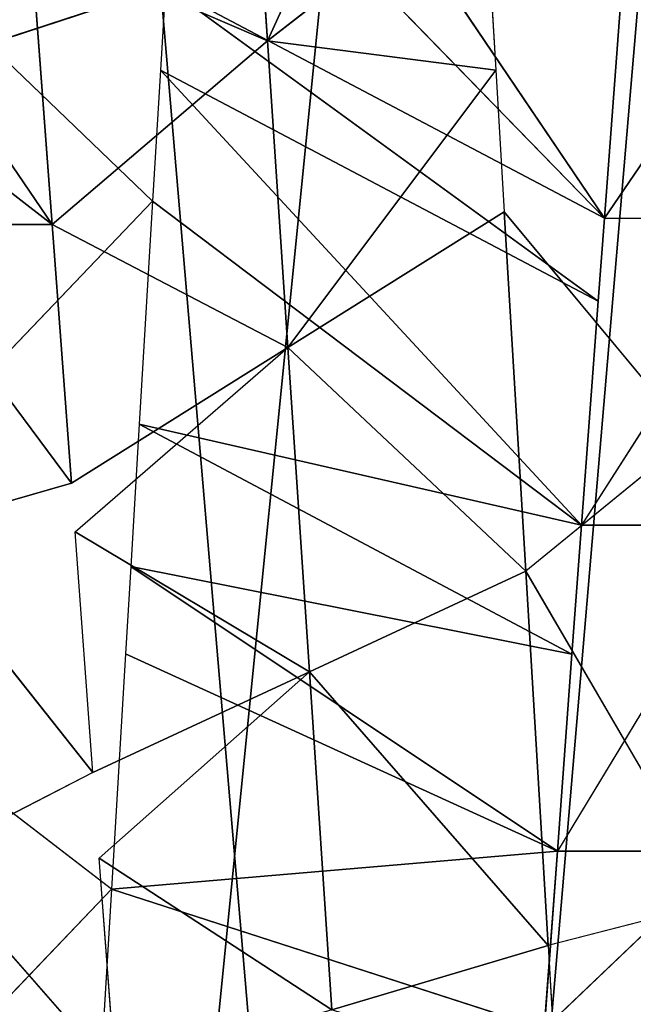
# Model space of a CAD drawing. Extents: x 143 to 263, y -61 to 82.
# Tile 559 of 656: x 247.781 to 248.091, y 72.538 to 73.035. Entities that reach past the tile are written whole.
import ezdxf

# ---------------------------------------------------------------- set-up
doc = ezdxf.new("R2010")
doc.units = 0
doc.header["$LTSCALE"] = 25.4
doc.layers.get('0').update_dxf_attribs({"color": 13, "linetype": 'CONTINUOUS'})

# ---------------------------------------------------------------- blocks, each defined once
blk = doc.blocks.new('ICE-BALL-8126_STL')
at = {"color": 41}
for p, q in [((9.29791, 44.21279, 93.5274), (9.29791, 44.30029, 93.5274)), ((9.29791, 44.30029, 93.5274), (9.453, 44.20127, 93.46009)), ((9.453, 44.28878, 93.46009), (9.61767, 44.18905, 93.40903)), ((9.453, 44.28878, 93.46009), (9.453, 44.20127, 93.46009)), ((9.61767, 44.27655, 93.40903), (9.61767, 44.18905, 93.40903)), ((9.61767, 44.27655, 93.40903), (9.70737, 44.18239, 93.38929)), ((9.64325, 44.27056, 96.85), (9.47623, 44.17307, 96.81126)), ((9.64325, 44.27056, 96.85), (9.66536, 44.18439, 96.85398)), ((9.40812, 44.2565, 96.79092), (9.2947, 44.16221, 96.75089)), ((9.40812, 44.2565, 96.79092), (9.47623, 44.17307, 96.81126)), ((9.15375, 44.22362, 93.60918), (9.29791, 44.21279, 93.5274)), ((9.15375, 44.22362, 93.60918), (9.29791, 44.21279, 93.5274)), ((9.29791, 44.21279, 93.5274), (8.98681, 44.00256, 93.26679)), ((9.29791, 44.21279, 93.5274), (8.98681, 44.00256, 93.26679)), ((9.07623, 43.99718, 93.2156), (9.29791, 44.21279, 93.5274)), ((9.07623, 43.99718, 93.2156), (9.29791, 44.21279, 93.5274)), ((9.18058, 43.99093, 93.16343), (9.29791, 44.21279, 93.5274)), ((9.18058, 43.99093, 93.16343), (9.29791, 44.21279, 93.5274)), ((9.29791, 44.21279, 93.5274), (9.3398, 44.20968, 93.50724)), ((9.18058, 43.99093, 93.16343), (9.3398, 44.20968, 93.50724)), ((9.18058, 43.99093, 93.16343), (9.3398, 44.20968, 93.50724)), ((9.22312, 43.98839, 93.14435), (9.3398, 44.20968, 93.50724)), ((9.22312, 43.98839, 93.14435), (9.3398, 44.20968, 93.50724)), ((9.3398, 44.20968, 93.50724), (9.453, 44.20127, 93.46009)), ((9.453, 44.20127, 93.46009), (9.22312, 43.98839, 93.14435)), ((9.453, 44.20127, 93.46009), (9.22312, 43.98839, 93.14435)), ((9.28932, 43.98443, 93.11703), (9.453, 44.20127, 93.46009)), ((9.28932, 43.98443, 93.11703), (9.453, 44.20127, 93.46009)), ((9.40197, 43.97769, 93.07688), (9.453, 44.20127, 93.46009)), ((9.40197, 43.97769, 93.07688), (9.453, 44.20127, 93.46009)), ((9.453, 44.20127, 93.46009), (9.51817, 44.19644, 93.43751)), ((9.40197, 43.97769, 93.07688), (9.51817, 44.19644, 93.43751)), ((9.40197, 43.97769, 93.07688), (9.51817, 44.19644, 93.43751)), ((9.4739, 43.97338, 93.05522), (9.51817, 44.19644, 93.43751)), ((9.4739, 43.97338, 93.05522), (9.51817, 44.19644, 93.43751)), ((9.51817, 44.19644, 93.43751), (9.61767, 44.18905, 93.40903)), ((9.61767, 44.18905, 93.40903), (9.4739, 43.97338, 93.05522)), ((9.61767, 44.18905, 93.40903), (9.4739, 43.97338, 93.05522)), ((9.518, 43.97075, 93.04342), (9.61767, 44.18905, 93.40903)), ((9.518, 43.97075, 93.04342), (9.61767, 44.18905, 93.40903)), ((9.61767, 44.18905, 93.40903), (9.70737, 44.18239, 93.38929)), ((9.6368, 43.96364, 93.01704), (9.61767, 44.18905, 93.40903)), ((9.6368, 43.96364, 93.01704), (9.61767, 44.18905, 93.40903)), ((9.66536, 44.18439, 96.85398), (9.73448, 44.18852, 96.86475)), ((9.47623, 44.17307, 96.81126), (9.66536, 44.18439, 96.85398)), ((9.47623, 44.17307, 96.81126), (9.66536, 44.18439, 96.85398)), ((9.52712, 44.06369, 96.62877), (9.66536, 44.18439, 96.85398)), ((9.52712, 44.06369, 96.62877), (9.66536, 44.18439, 96.85398)), ((9.6368, 43.96364, 93.01704), (9.70737, 44.18239, 93.38929)), ((9.6368, 43.96364, 93.01704), (9.70737, 44.18239, 93.38929)), ((9.69787, 44.07501, 96.66735), (9.66536, 44.18439, 96.85398)), ((9.69787, 44.07501, 96.66735), (9.66536, 44.18439, 96.85398)), ((9.2947, 44.16221, 96.75089), (9.47623, 44.17307, 96.81126)), ((9.2947, 44.16221, 96.75089), (9.47623, 44.17307, 96.81126)), ((9.36322, 44.05283, 96.57427), (9.47623, 44.17307, 96.81126)), ((9.36322, 44.05283, 96.57427), (9.47623, 44.17307, 96.81126)), ((9.52712, 44.06369, 96.62877), (9.47623, 44.17307, 96.81126)), ((9.52712, 44.06369, 96.62877), (9.47623, 44.17307, 96.81126)), ((9.22312, 44.15793, 96.72147), (9.2947, 44.16221, 96.75089)), ((9.2947, 44.16221, 96.75089), (9.36322, 44.05283, 96.57427)), ((9.2947, 44.16221, 96.75089), (9.36322, 44.05283, 96.57427)), ((9.12304, 44.15194, 96.67459), (9.22312, 44.15793, 96.72147)), ((9.22312, 44.15793, 96.72147), (9.20824, 44.04256, 96.50539)), ((9.22312, 44.15793, 96.72147), (9.20824, 44.04256, 96.50539)), ((9.22312, 44.15793, 96.72147), (9.36322, 44.05283, 96.57427)), ((9.22312, 44.15793, 96.72147), (9.36322, 44.05283, 96.57427)), ((9.20824, 44.04256, 96.50539), (9.12304, 44.15194, 96.67459)), ((9.20824, 44.04256, 96.50539), (9.12304, 44.15194, 96.67459)), ((9.20824, 44.04256, 96.50539), (8.98681, 44.14376, 96.59903)), ((9.20824, 44.04256, 96.50539), (8.98681, 44.14376, 96.59903)), ((9.69787, 44.07501, 96.66735), (9.52712, 44.06369, 96.62877)), ((9.69787, 44.07501, 96.66735), (9.52712, 44.06369, 96.62877)), ((9.6212, 43.95753, 96.45768), (9.69787, 44.07501, 96.66735)), ((9.6212, 43.95753, 96.45768), (9.69787, 44.07501, 96.66735)), ((9.52712, 44.06369, 96.62877), (9.36322, 44.05283, 96.57427)), ((9.52712, 44.06369, 96.62877), (9.36322, 44.05283, 96.57427)), ((9.45636, 43.94529, 96.40697), (9.52712, 44.06369, 96.62877)), ((9.45636, 43.94529, 96.40697), (9.52712, 44.06369, 96.62877)), ((9.52712, 44.06369, 96.62877), (9.6212, 43.95753, 96.45768)), ((9.578, 43.95432, 96.44629), (9.52712, 44.06369, 96.62877)), ((9.20824, 44.04256, 96.50539), (9.36322, 44.05283, 96.57427)), ((9.20824, 44.04256, 96.50539), (9.36322, 44.05283, 96.57427)), ((9.36322, 44.05283, 96.57427), (9.30104, 43.93375, 96.33998)), ((9.36322, 44.05283, 96.57427), (9.30104, 43.93375, 96.33998)), ((9.43174, 43.94346, 96.39766), (9.36322, 44.05283, 96.57427)), ((9.45636, 43.94529, 96.40697), (9.36322, 44.05283, 96.57427)), ((9.20824, 44.04256, 96.50539), (9.06326, 44.03288, 96.42358)), ((9.20824, 44.04256, 96.50539), (9.06326, 44.03288, 96.42358)), ((9.20824, 44.04256, 96.50539), (9.15668, 43.92293, 96.25851)), ((9.20824, 44.04256, 96.50539), (9.15668, 43.92293, 96.25851)), ((9.30104, 43.93375, 96.33998), (9.20824, 44.04256, 96.50539)), ((9.30104, 43.93375, 96.33998), (9.20824, 44.04256, 96.50539)), ((9.18058, 43.99093, 93.16343), (9.20985, 43.90168, 93.15017)), ((9.18058, 43.99093, 93.16343), (9.22312, 43.98839, 93.14435)), ((9.22312, 43.98839, 93.14435), (9.28932, 43.98443, 93.11703)), ((9.28932, 43.98443, 93.11703), (9.20985, 43.90168, 93.15017)), ((9.28932, 43.98443, 93.11703), (9.38684, 43.89109, 93.08182)), ((9.28932, 43.98443, 93.11703), (9.40197, 43.97769, 93.07688)), ((9.40197, 43.97769, 93.07688), (9.4739, 43.97338, 93.05522)), ((9.4739, 43.97338, 93.05522), (9.518, 43.97075, 93.04342)), ((9.518, 43.97075, 93.04342), (9.6368, 43.96364, 93.01704)), ((9.6368, 43.96364, 93.01704), (9.57258, 43.87998, 93.03033)), ((9.6212, 43.87003, 96.45768), (9.73038, 43.96564, 96.48072)), ((9.73038, 43.96564, 96.48072), (9.6212, 43.95753, 96.45768)), ((9.6368, 43.96364, 93.01704), (9.73448, 43.87029, 93.00108)), ((9.6368, 43.96364, 93.01704), (9.73448, 43.95779, 93.00108)), ((9.578, 43.95432, 96.44629), (9.45636, 43.85779, 96.40697)), ((9.578, 43.95432, 96.44629), (9.45636, 43.94529, 96.40697)), ((9.578, 43.95432, 96.44629), (9.6212, 43.87003, 96.45768)), ((9.43174, 43.94346, 96.39766), (9.30104, 43.93375, 96.33998)), ((9.30104, 43.84625, 96.33998), (9.43174, 43.94346, 96.39766)), ((9.30104, 43.84625, 96.33998), (9.43174, 43.94346, 96.39766)), ((9.43174, 43.94346, 96.39766), (9.30104, 43.93375, 96.33998)), ((9.45636, 43.85779, 96.40697), (9.43174, 43.94346, 96.39766)), ((9.30104, 43.93375, 96.33998), (9.15668, 43.92293, 96.25851)), ((9.30104, 43.93375, 96.33998), (9.15668, 43.92293, 96.25851)), ((9.30104, 43.93375, 96.33998), (9.30104, 43.84625, 96.33998)), ((9.30104, 43.93375, 96.33998), (9.30104, 43.84625, 96.33998))]:
    blk.add_line(p, q, dxfattribs=at)
mesh = blk.add_polyface(dxfattribs=at)
corners = [(21.2, 45.01358, 80.03829), (0, 43.20555, 75.32821), (21.2, 43.20555, 75.32821), (0, 45.01358, 80.03829)]
mesh.append_faces([[corners[k] for k in face] for face in [(0, 1, 2), (1, 0, 3)]], dxfattribs={"vtx0": -1, "color": 41})
mesh = blk.add_polyface(dxfattribs=at)
corners = [(21.2, 43.20555, 114.53761), (0, 45.01358, 109.82753), (21.2, 45.01358, 109.82753), (0, 43.20555, 114.53761)]
mesh.append_faces([[corners[k] for k in face] for face in [(0, 1, 2), (1, 0, 3)]], dxfattribs={"vtx0": -1, "color": 41})
mesh = blk.add_polyface(dxfattribs=at)
corners = [(0, 42.68692, 119.56032), (23, 44.9885, 114.9556), (0, 44.9885, 114.9556), (23, 42.68692, 119.56032)]
mesh.append_faces([[corners[k] for k in face] for face in [(0, 1, 2), (1, 0, 3)]], dxfattribs={"vtx0": -1, "color": 41})
mesh = blk.add_polyface(dxfattribs=at)
corners = [(0, 44.9885, 74.91022), (23, 42.68692, 70.3055), (0, 42.68692, 70.3055), (23, 44.9885, 74.91022)]
mesh.append_faces([[corners[k] for k in face] for face in [(0, 1, 2), (1, 0, 3)]], dxfattribs={"vtx0": -1, "color": 41})
mesh = blk.add_polyface(dxfattribs=at)
corners = [(9.29791, 44.21279, 93.5274), (9.15375, 44.31112, 93.60918), (9.15375, 44.22362, 93.60918), (9.29791, 44.30029, 93.5274)]
mesh.append_faces([[corners[k] for k in face] for face in [(0, 1, 2), (1, 0, 3)]], dxfattribs={"vtx0": -1, "color": 41})
mesh = blk.add_polyface(dxfattribs=at)
corners = [(9.453, 44.28878, 93.46009), (9.29791, 44.30029, 93.5274), (9.453, 44.20127, 93.46009)]
mesh.append_faces([[corners[k] for k in face] for face in [(0, 1, 2)]], dxfattribs={"color": 41})
mesh = blk.add_polyface(dxfattribs=at)
corners = [(9.61767, 44.27655, 93.40903), (9.453, 44.28878, 93.46009), (9.61767, 44.18905, 93.40903)]
mesh.append_faces([[corners[k] for k in face] for face in [(0, 1, 2)]], dxfattribs={"color": 41})
mesh = blk.add_polyface(dxfattribs=at)
corners = [(9.78929, 44.26381, 93.37599), (9.61767, 44.27655, 93.40903), (9.70737, 44.18239, 93.38929)]
mesh.append_faces([[corners[k] for k in face] for face in [(0, 1, 2)]], dxfattribs={"color": 41})
mesh = blk.add_polyface(dxfattribs=at)
corners = [(9.66536, 44.18439, 96.85398), (9.47623, 44.17307, 96.81126), (9.64325, 44.27056, 96.85)]
mesh.append_faces([[corners[k] for k in face] for face in [(0, 1, 2)]], dxfattribs={"color": 41})
mesh = blk.add_polyface(dxfattribs=at)
corners = [(9.47623, 44.17307, 96.81126), (9.2947, 44.16221, 96.75089), (9.40812, 44.2565, 96.79092)]
mesh.append_faces([[corners[k] for k in face] for face in [(0, 1, 2)]], dxfattribs={"color": 41})
mesh = blk.add_polyface(dxfattribs=at)
corners = [(9.15375, 44.22362, 93.60918), (8.98681, 44.00256, 93.26679), (9.29791, 44.21279, 93.5274)]
mesh.append_faces([[corners[k] for k in face] for face in [(0, 1, 2)]], dxfattribs={"color": 41})
mesh = blk.add_polyface(dxfattribs=at)
corners = [(9.29791, 44.21279, 93.5274), (8.98681, 44.00256, 93.26679), (9.07623, 43.99718, 93.2156)]
mesh.append_faces([[corners[k] for k in face] for face in [(0, 1, 2)]], dxfattribs={"color": 41})
mesh = blk.add_polyface(dxfattribs=at)
corners = [(9.29791, 44.21279, 93.5274), (9.07623, 43.99718, 93.2156), (9.18058, 43.99093, 93.16343)]
mesh.append_faces([[corners[k] for k in face] for face in [(0, 1, 2)]], dxfattribs={"color": 41})
mesh = blk.add_polyface(dxfattribs=at)
corners = [(9.29791, 44.21279, 93.5274), (9.18058, 43.99093, 93.16343), (9.3398, 44.20968, 93.50724)]
mesh.append_faces([[corners[k] for k in face] for face in [(0, 1, 2)]], dxfattribs={"color": 41})
mesh = blk.add_polyface(dxfattribs=at)
corners = [(9.3398, 44.20968, 93.50724), (9.18058, 43.99093, 93.16343), (9.22312, 43.98839, 93.14435)]
mesh.append_faces([[corners[k] for k in face] for face in [(0, 1, 2)]], dxfattribs={"color": 41})
mesh = blk.add_polyface(dxfattribs=at)
corners = [(9.3398, 44.20968, 93.50724), (9.22312, 43.98839, 93.14435), (9.453, 44.20127, 93.46009)]
mesh.append_faces([[corners[k] for k in face] for face in [(0, 1, 2)]], dxfattribs={"color": 41})
mesh = blk.add_polyface(dxfattribs=at)
corners = [(9.453, 44.20127, 93.46009), (9.22312, 43.98839, 93.14435), (9.28932, 43.98443, 93.11703)]
mesh.append_faces([[corners[k] for k in face] for face in [(0, 1, 2)]], dxfattribs={"color": 41})
mesh = blk.add_polyface(dxfattribs=at)
corners = [(9.453, 44.20127, 93.46009), (9.28932, 43.98443, 93.11703), (9.40197, 43.97769, 93.07688)]
mesh.append_faces([[corners[k] for k in face] for face in [(0, 1, 2)]], dxfattribs={"color": 41})
mesh = blk.add_polyface(dxfattribs=at)
corners = [(9.453, 44.20127, 93.46009), (9.40197, 43.97769, 93.07688), (9.51817, 44.19644, 93.43751)]
mesh.append_faces([[corners[k] for k in face] for face in [(0, 1, 2)]], dxfattribs={"color": 41})
mesh = blk.add_polyface(dxfattribs=at)
corners = [(9.51817, 44.19644, 93.43751), (9.40197, 43.97769, 93.07688), (9.4739, 43.97338, 93.05522)]
mesh.append_faces([[corners[k] for k in face] for face in [(0, 1, 2)]], dxfattribs={"color": 41})
mesh = blk.add_polyface(dxfattribs=at)
corners = [(9.51817, 44.19644, 93.43751), (9.4739, 43.97338, 93.05522), (9.61767, 44.18905, 93.40903)]
mesh.append_faces([[corners[k] for k in face] for face in [(0, 1, 2)]], dxfattribs={"color": 41})
mesh = blk.add_polyface(dxfattribs=at)
corners = [(9.61767, 44.18905, 93.40903), (9.4739, 43.97338, 93.05522), (9.518, 43.97075, 93.04342)]
mesh.append_faces([[corners[k] for k in face] for face in [(0, 1, 2)]], dxfattribs={"color": 41})
mesh = blk.add_polyface(dxfattribs=at)
corners = [(9.61767, 44.18905, 93.40903), (9.518, 43.97075, 93.04342), (9.6368, 43.96364, 93.01704)]
mesh.append_faces([[corners[k] for k in face] for face in [(0, 1, 2)]], dxfattribs={"color": 41})
mesh = blk.add_polyface(dxfattribs=at)
corners = [(9.61767, 44.18905, 93.40903), (9.6368, 43.96364, 93.01704), (9.70737, 44.18239, 93.38929)]
mesh.append_faces([[corners[k] for k in face] for face in [(0, 1, 2)]], dxfattribs={"color": 41})
mesh = blk.add_polyface(dxfattribs=at)
corners = [(9.73448, 44.18852, 96.86475), (9.69787, 44.07501, 96.66735), (9.66536, 44.18439, 96.85398)]
mesh.append_faces([[corners[k] for k in face] for face in [(0, 1, 2)]], dxfattribs={"color": 41})
mesh = blk.add_polyface(dxfattribs=at)
corners = [(9.66536, 44.18439, 96.85398), (9.52712, 44.06369, 96.62877), (9.47623, 44.17307, 96.81126)]
mesh.append_faces([[corners[k] for k in face] for face in [(0, 1, 2)]], dxfattribs={"color": 41})
mesh = blk.add_polyface(dxfattribs=at)
corners = [(9.66536, 44.18439, 96.85398), (9.69787, 44.07501, 96.66735), (9.52712, 44.06369, 96.62877)]
mesh.append_faces([[corners[k] for k in face] for face in [(0, 1, 2)]], dxfattribs={"color": 41})
mesh = blk.add_polyface(dxfattribs=at)
corners = [(9.70737, 44.18239, 93.38929), (9.6368, 43.96364, 93.01704), (9.73448, 43.95779, 93.00108)]
mesh.append_faces([[corners[k] for k in face] for face in [(0, 1, 2)]], dxfattribs={"color": 41})
mesh = blk.add_polyface(dxfattribs=at)
corners = [(9.47623, 44.17307, 96.81126), (9.36322, 44.05283, 96.57427), (9.2947, 44.16221, 96.75089)]
mesh.append_faces([[corners[k] for k in face] for face in [(0, 1, 2)]], dxfattribs={"color": 41})
mesh = blk.add_polyface(dxfattribs=at)
corners = [(9.47623, 44.17307, 96.81126), (9.52712, 44.06369, 96.62877), (9.36322, 44.05283, 96.57427)]
mesh.append_faces([[corners[k] for k in face] for face in [(0, 1, 2)]], dxfattribs={"color": 41})
mesh = blk.add_polyface(dxfattribs=at)
corners = [(9.2947, 44.16221, 96.75089), (9.36322, 44.05283, 96.57427), (9.22312, 44.15793, 96.72147)]
mesh.append_faces([[corners[k] for k in face] for face in [(0, 1, 2)]], dxfattribs={"color": 41})
mesh = blk.add_polyface(dxfattribs=at)
corners = [(9.22312, 44.15793, 96.72147), (9.20824, 44.04256, 96.50539), (9.12304, 44.15194, 96.67459)]
mesh.append_faces([[corners[k] for k in face] for face in [(0, 1, 2)]], dxfattribs={"color": 41})
mesh = blk.add_polyface(dxfattribs=at)
corners = [(9.22312, 44.15793, 96.72147), (9.36322, 44.05283, 96.57427), (9.20824, 44.04256, 96.50539)]
mesh.append_faces([[corners[k] for k in face] for face in [(0, 1, 2)]], dxfattribs={"color": 41})
mesh = blk.add_polyface(dxfattribs=at)
corners = [(9.12304, 44.15194, 96.67459), (9.20824, 44.04256, 96.50539), (8.98681, 44.14376, 96.59903)]
mesh.append_faces([[corners[k] for k in face] for face in [(0, 1, 2)]], dxfattribs={"color": 41})
mesh = blk.add_polyface(dxfattribs=at)
corners = [(8.98681, 44.14376, 96.59903), (9.20824, 44.04256, 96.50539), (9.06326, 44.03288, 96.42358)]
mesh.append_faces([[corners[k] for k in face] for face in [(0, 1, 2)]], dxfattribs={"color": 41})
mesh = blk.add_polyface(dxfattribs=at)
corners = [(9.69787, 44.07501, 96.66735), (9.6212, 43.95753, 96.45768), (9.52712, 44.06369, 96.62877)]
mesh.append_faces([[corners[k] for k in face] for face in [(0, 1, 2)]], dxfattribs={"color": 41})
mesh = blk.add_polyface(dxfattribs=at)
corners = [(9.69787, 44.07501, 96.66735), (9.73038, 43.96564, 96.48072), (9.6212, 43.95753, 96.45768)]
mesh.append_faces([[corners[k] for k in face] for face in [(0, 1, 2)]], dxfattribs={"color": 41})
mesh = blk.add_polyface(dxfattribs=at)
corners = [(9.52712, 44.06369, 96.62877), (9.45636, 43.94529, 96.40697), (9.36322, 44.05283, 96.57427)]
mesh.append_faces([[corners[k] for k in face] for face in [(0, 1, 2)]], dxfattribs={"color": 41})
mesh = blk.add_polyface(dxfattribs=at)
corners = [(9.52712, 44.06369, 96.62877), (9.578, 43.95432, 96.44629), (9.45636, 43.94529, 96.40697)]
mesh.append_faces([[corners[k] for k in face] for face in [(0, 1, 2)]], dxfattribs={"color": 41})
mesh = blk.add_polyface(dxfattribs=at)
corners = [(9.36322, 44.05283, 96.57427), (9.30104, 43.93375, 96.33998), (9.20824, 44.04256, 96.50539)]
mesh.append_faces([[corners[k] for k in face] for face in [(0, 1, 2)]], dxfattribs={"color": 41})
mesh = blk.add_polyface(dxfattribs=at)
corners = [(9.36322, 44.05283, 96.57427), (9.43174, 43.94346, 96.39766), (9.30104, 43.93375, 96.33998)]
mesh.append_faces([[corners[k] for k in face] for face in [(0, 1, 2)]], dxfattribs={"color": 41})
mesh = blk.add_polyface(dxfattribs=at)
corners = [(9.20824, 44.04256, 96.50539), (9.15668, 43.92293, 96.25851), (9.06326, 44.03288, 96.42358)]
mesh.append_faces([[corners[k] for k in face] for face in [(0, 1, 2)]], dxfattribs={"color": 41})
mesh = blk.add_polyface(dxfattribs=at)
corners = [(9.20824, 44.04256, 96.50539), (9.30104, 43.93375, 96.33998), (9.15668, 43.92293, 96.25851)]
mesh.append_faces([[corners[k] for k in face] for face in [(0, 1, 2)]], dxfattribs={"color": 41})
mesh = blk.add_polyface(dxfattribs=at)
corners = [(9.20985, 43.90168, 93.15017), (9.18058, 43.99093, 93.16343), (9.04368, 43.91162, 93.23351)]
mesh.append_faces([[corners[k] for k in face] for face in [(0, 1, 2)]], dxfattribs={"color": 41})
mesh = blk.add_polyface(dxfattribs=at)
corners = [(9.38684, 43.89109, 93.08182), (9.28932, 43.98443, 93.11703), (9.20985, 43.90168, 93.15017)]
mesh.append_faces([[corners[k] for k in face] for face in [(0, 1, 2)]], dxfattribs={"color": 41})
mesh = blk.add_polyface(dxfattribs=at)
corners = [(9.73448, 43.87029, 93.00108), (9.6368, 43.96364, 93.01704), (9.57258, 43.87998, 93.03033)]
mesh.append_faces([[corners[k] for k in face] for face in [(0, 1, 2)]], dxfattribs={"color": 41})
mesh = blk.add_polyface(dxfattribs=at)
corners = [(9.79293, 43.88278, 96.49032), (9.6212, 43.87003, 96.45768), (9.73038, 43.96564, 96.48072)]
mesh.append_faces([[corners[k] for k in face] for face in [(0, 1, 2)]], dxfattribs={"color": 41})
mesh = blk.add_polyface(dxfattribs=at)
corners = [(9.6212, 43.87003, 96.45768), (9.45636, 43.85779, 96.40697), (9.578, 43.95432, 96.44629)]
mesh.append_faces([[corners[k] for k in face] for face in [(0, 1, 2)]], dxfattribs={"color": 41})
mesh = blk.add_polyface(dxfattribs=at)
corners = [(9.43174, 43.94346, 96.39766), (9.30104, 43.84625, 96.33998), (9.30104, 43.93375, 96.33998)]
mesh.append_faces([[corners[k] for k in face] for face in [(0, 1, 2)]], dxfattribs={"color": 41})
mesh = blk.add_polyface(dxfattribs=at)
corners = [(9.45636, 43.85779, 96.40697), (9.30104, 43.84625, 96.33998), (9.43174, 43.94346, 96.39766)]
mesh.append_faces([[corners[k] for k in face] for face in [(0, 1, 2)]], dxfattribs={"color": 41})
mesh = blk.add_polyface(dxfattribs=at)
corners = [(9.30104, 43.93375, 96.33998), (9.15668, 43.83543, 96.25851), (9.15668, 43.92293, 96.25851), (9.15668, 43.74793, 96.25851), (9.30104, 43.84625, 96.33998)]
mesh.append_faces([[corners[k] for k in face] for face in [(0, 1, 2), (3, 0, 4)]], dxfattribs={"vtx0": -1, "color": 41})
mesh.append_faces([[corners[k] for k in face] for face in [(1, 0, 3)]], dxfattribs={"vtx0": -1, "vtx1": -1, "color": 41})

msp = doc.modelspace()

# ---------------------------------------------------------------- block references
at = {"color": 0, "rotation": 270}
msp.add_blockref('ICE-BALL-8126_STL', (203.86356, 82.23263), dxfattribs=at)

doc.saveas('drawing.dxf')
